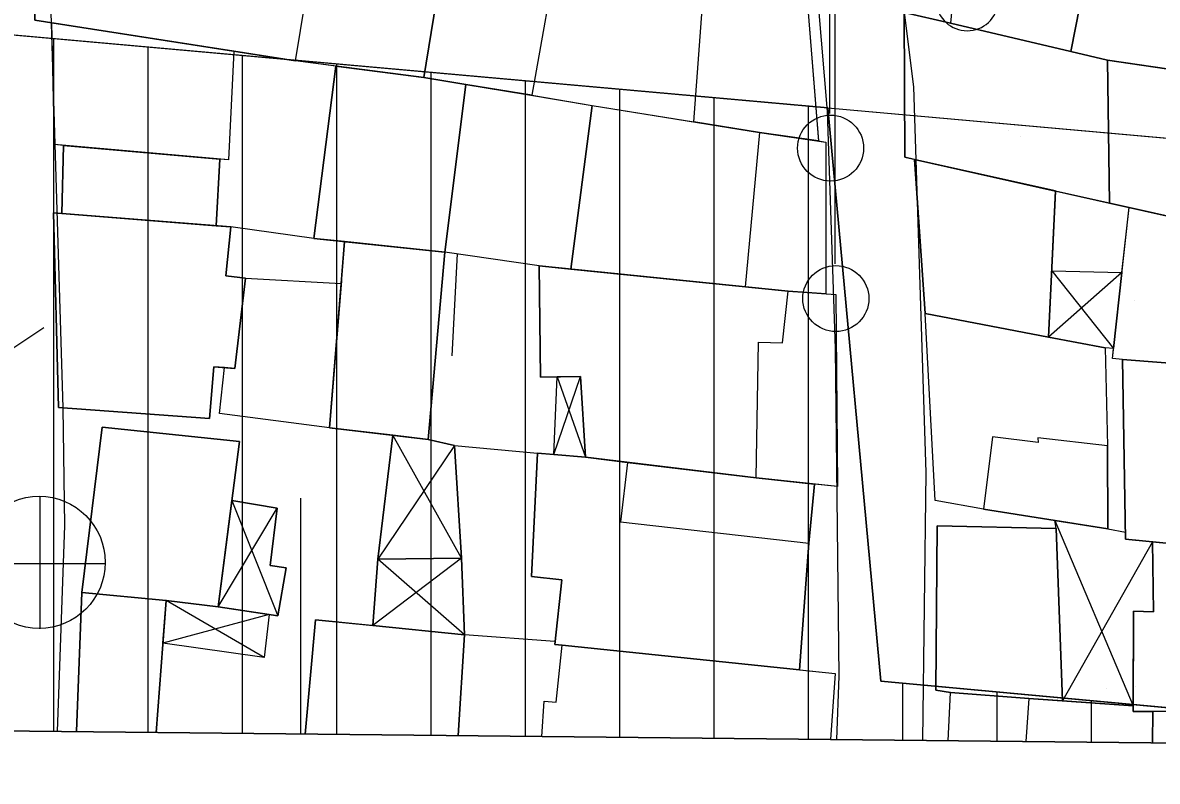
# Model space of a CAD drawing. Extents: x 417997 to 421451, y 4451742 to 4455216.
# Drawn here: x 420985.3 to 421045.4, y 4452223.3 to 4452263.5 of the extents above; entities that cross this region are included whole.
import ezdxf

# ---------------------------------------------------------------- set-up
doc = ezdxf.new("R2010")
doc.units = 0
for name, color, linetype in [('ADA', 7, 'Continuous'), ('ADAKENARI', 7, 'Continuous'), ('B_Mesken', 7, 'Continuous'), ('B_Sundurma', 7, 'Continuous'), ('B_Teras', 7, 'Continuous'), ('Default', 7, 'Continuous'), ('KD_DAIRE', 7, 'Continuous'), ('P_Grid', 7, 'Continuous'), ('PAFTALAMA', 7, 'Continuous'), ('PL_AYA_PARK_DINLENME', 7, 'Continuous'), ('PL_KON_MEV_450', 7, 'Continuous'), ('S_Elektrik_Diregi', 7, 'Continuous'), ('S_Rogar_Kapagi', 7, 'Continuous'), ('S_Telefon_Diregi', 7, 'Continuous'), ('Sinir_Duvar_tek_tarafa_ait', 7, 'Continuous'), ('TR_PARKALANI', 7, 'Continuous'), ('TR_YUKSEKYOGUNKONUT', 7, 'Continuous'), ('Y_Lejant', 7, 'Continuous'), ('Yol_Sose', 7, 'Continuous')]:
    doc.layers.add(name, color=color, linetype=linetype)

# ---------------------------------------------------------------- blocks, each defined once
blk = doc.blocks.new('POINT_DISPLAY')
at = {"layer": 'Default'}
blk.add_line((0, 0), (0, 0), dxfattribs=at)

msp = doc.modelspace()

# ---------------------------------------------------------------- linework, layer by layer
at = {"layer": 'ADA'}
for p, q in [((421027.945, 4452258.992), (421030.754, 4452228.602)), ((421027.945, 4452258.992), (421030.754, 4452228.602)), ((421030.754, 4452228.602), (421063.026, 4452225.61)), ((421030.754, 4452228.602), (421063.026, 4452225.61))]:
    msp.add_line(p, q, dxfattribs=at)
at = {"layer": 'ADAKENARI'}
for p, q in [((420921.334, 4452268.528), (421027.945, 4452258.992)), ((420921.334, 4452268.528), (421027.945, 4452258.992)), ((421027.945, 4452258.992), (421064.281, 4452255.741)), ((421027.945, 4452258.992), (421064.281, 4452255.741))]:
    msp.add_line(p, q, dxfattribs=at)
at = {"layer": 'B_Mesken'}
for points in [[(421032.135, 4452267.71), (421031.98, 4452264.043), (421034.441, 4452263.464), (421040.818, 4452261.965), (421041.285, 4452264.398), (421042.322, 4452264.234), (421042.677, 4452265.916), (421042.393, 4452269.065), (421042.304, 4452270.064), (421042.054, 4452270.11), (421031.616, 4452272.075), (421031.227, 4452267.882)], [(421031.941, 4452272.014), (421039.617, 4452270.569), (421042.054, 4452270.11), (421042.304, 4452270.064), (421042.393, 4452269.066), (421042.677, 4452265.916), (421042.322, 4452264.234), (421041.285, 4452264.398), (421040.818, 4452261.965), (421034.441, 4452263.464), (421031.98, 4452264.043), (421032.135, 4452267.71), (421031.227, 4452267.883), (421031.616, 4452272.075)], [(421013.71, 4452267.903), (421012.245, 4452259.648), (421008.75, 4452260.223), (421006.53, 4452260.583), (421007.173, 4452264.601), (421007.973, 4452269.171)], [(421011.173, 4452268.464), (421011.14, 4452268.403), (421013.04, 4452268.033), (421013.71, 4452267.903), (421012.245, 4452259.649), (421011.98, 4452259.693), (421008.75, 4452260.223), (421006.53, 4452260.583), (421007.173, 4452264.601), (421007.973, 4452269.171)], [(421049.251, 4452269.073), (421049.616, 4452260.509), (421042.755, 4452261.509), (421040.818, 4452261.965), (421041.285, 4452264.398), (421042.322, 4452264.234), (421042.677, 4452265.916), (421042.393, 4452269.065)], [(421049.617, 4452260.51), (421042.755, 4452261.509), (421040.818, 4452261.965), (421041.285, 4452264.398), (421042.322, 4452264.234), (421042.677, 4452265.916), (421042.393, 4452269.066), (421049.251, 4452269.073)], [(421000.5, 4452266.203), (421007.173, 4452264.601), (421006.53, 4452260.583), (420999.73, 4452261.473), (420985.9, 4452263.623), (420985.84, 4452268.383)], [(420986.04, 4452268.353), (421000.5, 4452266.203), (421007.173, 4452264.601), (421006.53, 4452260.583), (421001.86, 4452261.194), (420999.73, 4452261.473), (420996.45, 4452261.983), (420986.81, 4452263.482), (420985.9, 4452263.623), (420985.84, 4452268.383)], [(421020.84, 4452258.243), (421021.44, 4452266.353), (421026.81, 4452265.153), (421027.45, 4452257.223), (421024.32, 4452257.683)], [(421027.449, 4452257.229), (421024.32, 4452257.683), (421020.84, 4452258.243), (421021.44, 4452266.353), (421026.81, 4452265.153)], [(421031.98, 4452264.043), (421032.02, 4452256.363), (421042.858, 4452253.939), (421042.755, 4452261.509), (421040.818, 4452261.965), (421034.441, 4452263.464)], [(421042.755, 4452261.509), (421042.858, 4452253.939), (421040.01, 4452254.576), (421032.53, 4452256.249), (421032.02, 4452256.363), (421031.98, 4452264.043), (421034.441, 4452263.464), (421040.818, 4452261.965)], [(420996.45, 4452261.983), (420996.17, 4452256.223), (420986.95, 4452257.033), (420986.81, 4452263.483)], [(420996.45, 4452261.983), (420996.17, 4452256.223), (420995.71, 4452256.263), (420987.43, 4452256.992), (420986.95, 4452257.033), (420986.81, 4452263.482)], [(421006.53, 4452260.583), (421008.75, 4452260.223), (421007.63, 4452251.343), (421002.32, 4452251.893), (421000.69, 4452252.063), (421001.86, 4452261.194)], [(421001.86, 4452261.193), (421000.69, 4452252.063), (421007.63, 4452251.343), (421008.75, 4452260.223), (421006.53, 4452260.583)], [(421042.755, 4452261.509), (421042.858, 4452253.939), (421051.96, 4452251.903), (421051.72, 4452260.203)], [(421051.641, 4452251.975), (421043.899, 4452253.706), (421042.858, 4452253.939), (421042.755, 4452261.509), (421049.617, 4452260.51), (421051.72, 4452260.203), (421051.96, 4452251.903)], [(421008.75, 4452260.223), (421011.98, 4452259.693), (421015.44, 4452259.113), (421014.31, 4452250.433), (421012.64, 4452250.603), (421007.63, 4452251.343)], [(421012.245, 4452259.649), (421015.44, 4452259.113), (421014.31, 4452250.434), (421012.64, 4452250.603), (421007.63, 4452251.343), (421008.75, 4452260.223), (421011.98, 4452259.693)], [(421024.32, 4452257.683), (421027.83, 4452257.173), (421027.83, 4452249.133), (421025.83, 4452249.273), (421014.31, 4452250.433), (421015.44, 4452259.113)], [(421020.84, 4452258.243), (421024.32, 4452257.683), (421027.449, 4452257.229), (421027.83, 4452257.173), (421027.83, 4452249.133), (421025.83, 4452249.273), (421014.31, 4452250.434), (421015.44, 4452259.113)], [(420987.43, 4452256.993), (420987.34, 4452253.383), (420995.51, 4452252.733), (420995.71, 4452256.263)], [(420995.51, 4452252.736), (420987.34, 4452253.387), (420987.43, 4452256.992), (420995.71, 4452256.263)], [(421039.64, 4452246.833), (421040.01, 4452254.583), (421032.53, 4452256.253), (421033.1, 4452248.083)], [(421040.01, 4452254.576), (421039.64, 4452246.834), (421033.1, 4452248.083), (421032.53, 4452256.249)], [(420986.89, 4452253.423), (420987.17, 4452243.103), (420995.16, 4452242.513), (420995.4, 4452245.263), (420996.51, 4452245.173), (420997.08, 4452249.953), (420996.03, 4452250.073), (420996.3, 4452252.673)], [(420987.34, 4452253.387), (420995.51, 4452252.736), (420996.3, 4452252.673), (420996.03, 4452250.073), (420997.08, 4452249.953), (420996.51, 4452245.173), (420995.959, 4452245.218), (420995.4, 4452245.263), (420995.16, 4452242.513), (420987.17, 4452243.103), (420986.89, 4452253.423)], [(421043.55, 4452245.653), (421043.02, 4452245.703), (421043.9, 4452253.713), (421051.64, 4452251.983), (421052.11, 4452244.173), (421049.49, 4452244.653), (421049.48, 4452245.183)], [(421051.641, 4452251.975), (421052.11, 4452244.178), (421049.49, 4452244.653), (421049.48, 4452245.183), (421043.55, 4452245.653), (421043.02, 4452245.703), (421043.078, 4452246.223), (421043.52, 4452250.253), (421043.899, 4452253.706)], [(421002.32, 4452251.893), (421001.52, 4452242.023), (421006.748, 4452241.415), (421007.63, 4452251.343)], [(421001.52, 4452242.023), (421002.14, 4452249.683), (421002.32, 4452251.893), (421007.63, 4452251.343), (421006.748, 4452241.415), (421004.885, 4452241.632)], [(421025.83, 4452249.273), (421028.36, 4452249.093), (421028.44, 4452238.913), (421024.13, 4452239.373), (421015.09, 4452240.463), (421014.83, 4452244.753), (421012.71, 4452244.703), (421012.64, 4452250.603)], [(421014.31, 4452250.434), (421025.83, 4452249.273), (421028.36, 4452249.093), (421028.44, 4452238.913), (421027.221, 4452239.043), (421024.13, 4452239.373), (421017.318, 4452240.194), (421015.09, 4452240.463), (421014.83, 4452244.753), (421013.584, 4452244.723), (421012.71, 4452244.703), (421012.64, 4452250.603)], [(421002.16, 4452249.823), (421001.52, 4452242.023), (420995.7, 4452242.783), (420995.96, 4452245.223), (420996.51, 4452245.173), (420997.08, 4452249.953), (421002.14, 4452249.683)], [(421002.14, 4452249.683), (421001.52, 4452242.023), (420995.7, 4452242.783), (420995.959, 4452245.218), (420996.51, 4452245.173), (420997.08, 4452249.953)], [(421033.1, 4452248.083), (421042.64, 4452246.263), (421042.76, 4452241.073), (421042.77, 4452236.673), (421036.19, 4452237.723), (421033.63, 4452238.173)], [(421039.64, 4452246.834), (421042.64, 4452246.263), (421042.76, 4452241.073), (421042.77, 4452236.673), (421039.976, 4452237.119), (421036.19, 4452237.723), (421033.63, 4452238.173), (421033.1, 4452248.083)], [(421049.48, 4452245.183), (421049.49, 4452244.653), (421052.69, 4452244.073), (421053.63, 4452235.203), (421049.66, 4452235.543), (421043.72, 4452236.123), (421043.55, 4452245.653)], [(421052.11, 4452244.178), (421052.69, 4452244.073), (421053.63, 4452235.203), (421049.66, 4452235.543), (421045.15, 4452235.983), (421043.72, 4452236.123), (421043.713, 4452236.502), (421043.55, 4452245.653), (421049.48, 4452245.183), (421049.49, 4452244.653)], [(420988.4, 4452233.293), (420992.86, 4452232.873), (420995.62, 4452232.543), (420996.75, 4452241.303), (420989.48, 4452242.063)], [(420988.4, 4452233.293), (420989.48, 4452242.063), (420996.75, 4452241.303), (420995.62, 4452232.543), (420992.86, 4452232.873)], [(421015.09, 4452240.463), (421012.544, 4452240.677), (421012.228, 4452234.14), (421013.83, 4452233.976), (421013.459, 4452230.55), (421013.86, 4452230.503), (421026.442, 4452229.198), (421026.936, 4452235.921), (421027.221, 4452239.043), (421024.13, 4452239.373), (421017.318, 4452240.194)], [(421013.406, 4452240.605), (421015.09, 4452240.463), (421017.318, 4452240.194), (421024.13, 4452239.373), (421027.221, 4452239.043), (421026.936, 4452235.921), (421026.442, 4452229.198), (421013.86, 4452230.503), (421013.459, 4452230.55), (421013.83, 4452233.976), (421012.228, 4452234.14), (421012.544, 4452240.677)], [(421040.377, 4452227.558), (421040.038, 4452236.687), (421033.732, 4452236.841), (421033.652, 4452228.129), (421034.431, 4452228.007), (421038.584, 4452227.684)], [(421040.377, 4452227.558), (421038.583, 4452227.684), (421034.431, 4452228.007), (421033.652, 4452228.129), (421033.733, 4452236.841), (421040.038, 4452236.687)], [(421045.15, 4452235.983), (421045.19, 4452232.283), (421044.13, 4452232.313), (421044.119, 4452226.992), (421046.36, 4452227.003), (421054.31, 4452226.603), (421053.24, 4452235.233), (421049.66, 4452235.543)], [(421049.66, 4452235.543), (421053.24, 4452235.233), (421054.31, 4452226.603), (421046.36, 4452227.003), (421045.158, 4452226.997), (421044.119, 4452226.992), (421044.12, 4452227.294), (421044.13, 4452232.313), (421045.19, 4452232.283), (421045.15, 4452235.983)]]:
    msp.add_lwpolyline(points, close=True, dxfattribs=at)
for points in [[(420992.343, 4452225.883), (420992.86, 4452232.873), (420988.4, 4452233.293), (420988.117, 4452225.928)], [(420988.117, 4452225.928), (420988.4, 4452233.293), (420992.86, 4452232.873), (420992.343, 4452225.883)], [(421008.342, 4452225.714), (421008.687, 4452231.063), (421000.787, 4452231.859), (421000.233, 4452225.8)], [(421000.233, 4452225.8), (421000.787, 4452231.859), (421003.825, 4452231.553), (421008.687, 4452231.063), (421008.342, 4452225.714)], [(421012.782, 4452225.667), (421012.91, 4452227.533), (421013.54, 4452227.483), (421013.86, 4452230.503), (421028.32, 4452229.003), (421028.085, 4452225.506)], [(421012.783, 4452225.667), (421012.91, 4452227.533), (421013.54, 4452227.483), (421013.86, 4452230.503), (421026.442, 4452229.198), (421028.32, 4452229.003), (421028.085, 4452225.506)], [(421034.32, 4452225.44), (421034.431, 4452228.007), (421038.584, 4452227.684), (421044.119, 4452227.293), (421044.119, 4452226.992), (421045.158, 4452226.997), (421045.14, 4452225.325)], [(421034.32, 4452225.44), (421034.431, 4452228.007), (421038.583, 4452227.684), (421040.377, 4452227.558), (421044.12, 4452227.294), (421044.119, 4452226.992), (421045.158, 4452226.997), (421045.14, 4452225.325)]]:
    msp.add_lwpolyline(points, dxfattribs=at)
at = {"layer": 'B_Sundurma'}
for p, q in [((421039.81, 4452250.343), (421043.08, 4452246.223)), ((421043.52, 4452250.253), (421039.64, 4452246.833)), ((421013.406, 4452240.605), (421014.83, 4452244.753)), ((421013.584, 4452244.723), (421015.09, 4452240.463)), ((421008.522, 4452235.112), (421004.885, 4452241.632)), ((421008.153, 4452241.086), (421004.082, 4452235.068)), ((420995.62, 4452232.543), (420998.75, 4452237.763)), ((420996.35, 4452238.173), (420998.79, 4452232.063)), ((421039.975, 4452237.119), (421044.119, 4452227.293)), ((421045.15, 4452235.983), (421040.377, 4452227.558)), ((421008.522, 4452235.112), (421003.825, 4452231.553)), ((421008.687, 4452231.063), (421004.082, 4452235.068)), ((420998.07, 4452229.863), (420992.86, 4452232.873)), ((420998.33, 4452232.133), (420992.7, 4452230.623))]:
    msp.add_line(p, q, dxfattribs=at)
for points in [[(421039.81, 4452250.343), (421043.52, 4452250.253), (421043.08, 4452246.223), (421042.64, 4452246.263), (421039.64, 4452246.833)], [(421043.52, 4452250.253), (421043.078, 4452246.223), (421042.64, 4452246.263), (421039.64, 4452246.834), (421039.81, 4452250.343)], [(421013.406, 4452240.605), (421013.584, 4452244.723), (421014.83, 4452244.753), (421015.09, 4452240.463)], [(421015.09, 4452240.463), (421013.406, 4452240.605), (421013.584, 4452244.723), (421014.83, 4452244.753)], [(421008.522, 4452235.112), (421008.153, 4452241.086), (421006.748, 4452241.415), (421004.885, 4452241.632), (421004.082, 4452235.068)], [(421008.523, 4452235.112), (421004.082, 4452235.068), (421004.885, 4452241.632), (421006.748, 4452241.415), (421008.153, 4452241.086)], [(420996.35, 4452238.173), (420995.62, 4452232.543), (420998.79, 4452232.063), (420999.22, 4452234.603), (420998.38, 4452234.733), (420998.75, 4452237.763)], [(420998.33, 4452232.133), (420995.62, 4452232.543), (420996.35, 4452238.173), (420998.75, 4452237.763), (420998.38, 4452234.733), (420999.22, 4452234.603), (420998.79, 4452232.063)], [(421040.038, 4452236.687), (421039.975, 4452237.119), (421042.77, 4452236.673), (421043.713, 4452236.502), (421043.72, 4452236.123), (421045.15, 4452235.983), (421045.19, 4452232.283), (421044.13, 4452232.313), (421044.119, 4452227.293), (421040.377, 4452227.558)], [(421042.77, 4452236.673), (421043.713, 4452236.502), (421043.72, 4452236.123), (421045.15, 4452235.983), (421045.19, 4452232.283), (421044.13, 4452232.313), (421044.12, 4452227.294), (421040.377, 4452227.558), (421040.038, 4452236.687), (421039.976, 4452237.119)], [(421008.687, 4452231.063), (421008.522, 4452235.112), (421004.082, 4452235.068), (421003.825, 4452231.553)], [(421008.687, 4452231.063), (421003.825, 4452231.553), (421004.082, 4452235.068), (421008.523, 4452235.112)], [(420998.33, 4452232.133), (420998.07, 4452229.863), (420992.7, 4452230.623), (420992.86, 4452232.873), (420995.62, 4452232.543)], [(420998.33, 4452232.133), (420998.07, 4452229.863), (420992.7, 4452230.623), (420992.86, 4452232.873), (420995.62, 4452232.543)]]:
    msp.add_lwpolyline(points, close=True, dxfattribs=at)
at = {"layer": 'B_Teras'}
for points in [[(421042.304, 4452270.064), (421031.616, 4452272.075), (421031.227, 4452267.882), (421034.797, 4452267.203), (421034.441, 4452263.464), (421040.818, 4452261.965), (421041.285, 4452264.398), (421042.322, 4452264.234), (421042.677, 4452265.916)], [(421000.5, 4452266.203), (420985.84, 4452268.383), (420985.9, 4452263.623), (420999.73, 4452261.473)], [(421014.31, 4452250.433), (421015.44, 4452259.113), (421024.32, 4452257.683), (421023.56, 4452249.503)], [(421012.64, 4452250.603), (421012.71, 4452244.703), (421014.83, 4452244.753), (421015.09, 4452240.463), (421024.13, 4452239.373), (421024.27, 4452246.573), (421025.54, 4452246.523), (421025.83, 4452249.273)], [(421043.55, 4452245.653), (421043.72, 4452236.123), (421049.66, 4452235.543), (421049.48, 4452245.183)], [(421036.19, 4452237.723), (421042.77, 4452236.673), (421042.76, 4452241.073), (421039.07, 4452241.493), (421039.09, 4452241.243), (421036.66, 4452241.553)], [(421017.318, 4452240.194), (421016.939, 4452237.037), (421026.936, 4452235.921), (421027.221, 4452239.043), (421024.13, 4452239.373)]]:
    msp.add_lwpolyline(points, close=True, dxfattribs=at)
msp.add_lwpolyline([(421045.14, 4452225.325), (421045.158, 4452226.997), (421044.119, 4452226.992), (421044.119, 4452227.293), (421038.584, 4452227.684), (421038.432, 4452225.396)], dxfattribs=at)
at = {"layer": 'KD_DAIRE'}
msp.add_circle((420971.421, 4452272.813), 15, dxfattribs=at)
msp.add_circle((420971.421, 4452272.813), 15, dxfattribs=at)
at = {"layer": 'P_Grid'}
msp.add_line((421000, 4452225.802), (421000, 4452238.302), dxfattribs=at)
at = {"layer": 'PAFTALAMA'}
for p, q in [((419108.72, 4452245.779), (421237.47, 4452223.295)), ((419108.72, 4452245.779), (421237.47, 4452223.295)), ((421000, 4452225.803), (421000, 4452238.303)), ((421000, 4452225.803), (421000, 4452238.303))]:
    msp.add_line(p, q, dxfattribs=at)
at = {"layer": 'PL_AYA_PARK_DINLENME'}
msp.add_lwpolyline([(421027.945, 4452258.992), (421064.281, 4452255.741), (421063.026, 4452225.61), (421030.754, 4452228.602)], close=True, dxfattribs=at)
msp.add_lwpolyline([(421027.945, 4452258.992), (421064.281, 4452255.741), (421063.026, 4452225.61), (421030.754, 4452228.602)], close=True, dxfattribs=at)
at = {"layer": 'PL_KON_MEV_450'}
msp.add_line((420916.784, 4452226.682), (421143.639, 4452224.286), dxfattribs=at)
msp.add_line((420916.784, 4452226.682), (421143.639, 4452224.286), dxfattribs=at)
msp.add_lwpolyline([(421143.639, 4452224.286), (421154.248, 4452239.051), (421150.123, 4452248.063), (421064.281, 4452255.741), (421063.026, 4452225.61), (421030.754, 4452228.602), (421027.945, 4452258.992), (420921.334, 4452268.528), (420917.09, 4452229.003), (420916.784, 4452226.682)], dxfattribs=at)
msp.add_lwpolyline([(421143.639, 4452224.286), (421154.248, 4452239.051), (421150.123, 4452248.063), (421064.281, 4452255.741), (421063.026, 4452225.61), (421030.754, 4452228.602), (421027.945, 4452258.992), (420921.334, 4452268.528), (420917.09, 4452229.003), (420916.784, 4452226.682)], dxfattribs=at)
at = {"layer": 'S_Elektrik_Diregi'}
for p, q in [((421028.046, 4452258.685), (421028.046, 4452276.186)), ((421028.325, 4452250.713), (421028.325, 4452268.213))]:
    msp.add_line(p, q, dxfattribs=at)
for centre in [(421028.082, 4452256.85), (421028.361, 4452248.877)]:
    msp.add_circle(centre, 1.75, dxfattribs=at)
msp.add_arc((421035.326, 4452264.726), 1.658, 184.83843, 355.14641, dxfattribs=at)
at = {"layer": 'S_Rogar_Kapagi'}
for p, q in [((420986.19, 4452231.368), (420986.19, 4452238.368)), ((420982.62, 4452234.833), (420989.62, 4452234.833))]:
    msp.add_line(p, q, dxfattribs=at)
msp.add_circle((420986.137, 4452234.897), 3.5, dxfattribs=at)
at = {"layer": 'S_Telefon_Diregi'}
msp.add_line((420979.636, 4452242.903), (420986.391, 4452247.348), dxfattribs=at)
at = {"layer": 'Sinir_Duvar_tek_tarafa_ait'}
for points in [[(421000.69, 4452252.063), (420996.3, 4452252.673)], [(421008.02, 4452245.833), (421008.307, 4452251.243)], [(421008.153, 4452241.086), (421012.544, 4452240.677)], [(421013.476, 4452230.711), (421008.687, 4452231.063)]]:
    msp.add_lwpolyline(points, dxfattribs=at)
at = {"layer": 'TR_YUKSEKYOGUNKONUT'}
for p, q in [((420986.907, 4452225.941), (420986.907, 4452262.662)), ((420986.907, 4452225.941), (420986.907, 4452262.662)), ((420991.907, 4452225.889), (420991.907, 4452262.215)), ((420991.907, 4452225.889), (420991.907, 4452262.215)), ((420996.907, 4452225.836), (420996.907, 4452261.768)), ((420996.907, 4452225.836), (420996.907, 4452261.768)), ((421001.907, 4452225.783), (421001.907, 4452261.321)), ((421001.907, 4452225.783), (421001.907, 4452261.321)), ((421006.907, 4452225.73), (421006.907, 4452260.873)), ((421006.907, 4452225.73), (421006.907, 4452260.873)), ((421011.907, 4452225.677), (421011.907, 4452260.426)), ((421011.907, 4452225.677), (421011.907, 4452260.426)), ((421016.907, 4452225.625), (421016.907, 4452259.979)), ((421016.907, 4452225.625), (421016.907, 4452259.979)), ((421021.907, 4452225.572), (421021.907, 4452259.532)), ((421021.907, 4452225.572), (421021.907, 4452259.532)), ((421026.907, 4452225.519), (421026.907, 4452259.084)), ((421026.907, 4452225.519), (421026.907, 4452259.084)), ((421031.907, 4452225.466), (421031.907, 4452228.496)), ((421031.907, 4452225.466), (421031.907, 4452228.496)), ((421036.907, 4452225.413), (421036.907, 4452228.032)), ((421036.907, 4452225.413), (421036.907, 4452228.032)), ((421041.907, 4452225.361), (421041.907, 4452227.568)), ((421041.907, 4452225.361), (421041.907, 4452227.568))]:
    msp.add_line(p, q, dxfattribs=at)
at = {"layer": 'Y_Lejant'}
msp.add_lwpolyline([(419138.442, 4455021.89), (421266.409, 4454999.402), (421237.471, 4452223.294), (419108.722, 4452245.778)], close=True, dxfattribs=at)
at = {"layer": 'Yol_Sose'}
for points in [[(421032.966, 4452225.454), (421033.146, 4452239.659), (421032.493, 4452260.094), (421030.677, 4452274.636), (421026.392, 4452294.071), (421022.254, 4452312.141), (421022.196, 4452312.813), (421022.252, 4452313.078), (421022.458, 4452313.471), (421035.889, 4452334.724), (421036.265, 4452335.019), (421036.502, 4452335.046)], [(421019.225, 4452304.786), (421022.826, 4452288.83), (421024.915, 4452279.716), (421026.529, 4452273.428), (421026.801, 4452271.828), (421027.895, 4452258.792), (421028.322, 4452246.232), (421028.523, 4452228.87), (421028.402, 4452225.502)], [(420987.111, 4452225.938), (420987.497, 4452236.848), (420987.406, 4452243.083), (420986.121, 4452285.591)]]:
    msp.add_lwpolyline(points, dxfattribs=at)

# ---------------------------------------------------------------- block references
at = {"layer": 'TR_PARKALANI', "xscale": 0.1, "yscale": 0.10000000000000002}
for p in [(421037.508, 4452257.759), (421037.508, 4452257.759), (421038.145, 4452257.485), (421038.145, 4452257.485), (421032.945, 4452250.61), (421032.945, 4452250.61), (421044.168, 4452248.779), (421044.168, 4452248.779), (421029.396, 4452246.175), (421029.396, 4452246.175), (421036.057, 4452237.195), (421036.057, 4452237.195), (421042.717, 4452228.215), (421042.717, 4452228.215), (421044.244, 4452228.309), (421044.244, 4452228.309)]:
    msp.add_blockref('POINT_DISPLAY', p, dxfattribs=at)

doc.saveas('drawing.dxf')
